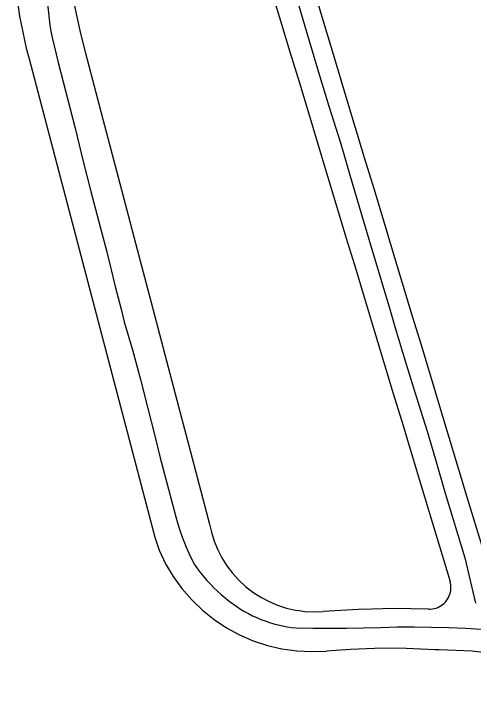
# Model space of a CAD drawing. Extents: x -2233 to 187241, y 4582 to 150524.
# Drawn here: x 109625 to 110191, y 56049 to 56889 of the extents above; entities that cross this region are included whole.
import ezdxf

# ---------------------------------------------------------------- set-up
doc = ezdxf.new("R2010")
doc.units = 0
doc.layers.add('GE_X_CL_2000', color=7, linetype='Continuous')
doc.layers.add('RW_X_Fee_RW', color=7, linetype='Continuous')

msp = doc.modelspace()

# ---------------------------------------------------------------- linework, layer by layer
at = {"layer": 'GE_X_CL_2000'}
for points in [[(109664.64, 56920.35), (109669.55, 56874.79), (109670.66, 56867.2), (109672.07, 56859.66), (109679.49, 56828.49), (109700.39, 56747.82), (109710.54, 56706.56), (109719.29, 56671.2), (109729.82, 56632.24), (109739.46, 56595.14), (109749.93, 56552.61), (109757.03, 56524.82), (109761.08, 56508.92), (109770.99, 56474.35), (109781.1, 56437.93), (109790.19, 56402.22), (109798.18, 56369.98), (109805.2, 56341.2), (109822.5, 56276.59), (109824.39, 56268.86), (109826.51, 56261.2), (109828.86, 56253.6), (109831.43, 56246.08), (109834.23, 56238.64), (109837.26, 56231.28), (109840.5, 56224.03), (109843.97, 56216.87), (109847.64, 56209.82), (109851.2, 56204.73), (109854.92, 56199.77), (109858.81, 56194.92), (109862.84, 56190.21), (109867.03, 56185.63), (109871.37, 56181.19), (109875.85, 56176.89), (109880.46, 56172.74), (109885.21, 56168.74), (109890.09, 56164.9), (109899.66, 56157.99), (109904.35, 56154.93), (109909.14, 56152.04), (109914.04, 56149.32), (109919.03, 56146.79), (109924.11, 56144.43), (109929.27, 56142.26), (109934.5, 56140.28), (109939.81, 56138.48), (109945.17, 56136.88), (109950.59, 56135.48)], [(109974.7, 56902.65), (109988.79, 56855.2), (110001.23, 56812.72), (110013.05, 56774.86), (110027.51, 56728.55), (110039.07, 56688.51), (110053.16, 56641.51), (110066.81, 56595.67), (110081.89, 56545.32), (110087.93, 56524.82), (110094.77, 56501.57), (110108.21, 56456.78), (110120.79, 56415.91), (110133.94, 56374.46), (110144.43, 56339.16), (110156.34, 56298), (110180.51, 56218.14), (110193.34, 56162.2)], [(109950.59, 56135.48), (109956.06, 56134.27), (109961.56, 56133.25), (109967.1, 56132.44), (109972.66, 56131.83), (109993.4, 56131.46), (110014.14, 56131.32), (110034.88, 56131.43), (110055.62, 56131.77), (110076.35, 56132.34), (110097.07, 56133.16), (110118.26, 56133.02), (110139.45, 56132.67), (110160.63, 56132.09), (110181.81, 56131.3), (110200.66, 56130.4)]]:
    msp.add_lwpolyline(points, dxfattribs=at)
at = {"layer": 'RW_X_Fee_RW'}
for p, q in [((109640.37, 56846.49), (109643.85, 56833.21)), ((109643.85, 56833.21), (109798.62, 56243.46))]:
    msp.add_line(p, q, dxfattribs=at)
for points in [[(109783.91, 57321.71), (109755.06, 57293.75), (109728.68, 57263.45), (109704.96, 57231.04), (109684.06, 57196.73), (109666.13, 57160.79), (109651.31, 57123.45), (109639.7, 57085), (109631.37, 57045.7), (109626.4, 57005.84), (109624.81, 56965.7), (109626.63, 56925.57), (109631.82, 56885.74), (109640.37, 56846.49)], [(109787.56, 57226.09), (109766.36, 57198.26), (109747.64, 57168.7), (109743.05, 57159.85), (109731.54, 57137.63), (109718.19, 57105.3), (109715.18, 57095.75), (109712.18, 57086.24), (109707.67, 57071.92), (109700.08, 57037.77), (109695.46, 57003.09), (109694.77, 56988.1), (109693.86, 56968.14), (109695.07, 56938.17), (109695.28, 56933.18), (109699.71, 56898.47), (109701.82, 56888.71), (109707.12, 56864.28)], [(109901.57, 57224.83), (109916.36, 57175.87), (109929.38, 57132.79), (109940.94, 57094.5), (109952.51, 57056.21), (109964.08, 57017.92), (109975.64, 56979.63), (109987.21, 56941.33), (109998.78, 56903.04), (110010.35, 56864.75), (110021.91, 56826.46), (110033.48, 56788.17), (110045.05, 56749.88)], [(109852.97, 57212.8), (109886.96, 57100.29), (109895.63, 57071.57), (109907.2, 57033.28), (109912.99, 57014.14), (109918.77, 56994.99), (109930.34, 56956.7), (109941.9, 56918.41), (109953.47, 56880.12), (109965.04, 56841.83), (109976.61, 56803.54), (109988.17, 56765.25), (109999.74, 56726.95)], [(109707.12, 56864.28), (109713.46, 56840.1), (109726.16, 56791.74), (109738.85, 56743.37), (109751.54, 56695.01), (109764.23, 56646.65)], [(110045.05, 56749.88), (110056.62, 56711.59), (110068.18, 56673.3), (110079.75, 56635.01), (110091.32, 56596.71), (110102.88, 56558.42), (110114.45, 56520.13), (110126.02, 56481.84), (110137.59, 56443.55), (110149.15, 56405.26), (110160.72, 56366.97), (110172.29, 56328.68), (110183.85, 56290.39), (110201.2, 56232.96), (110211.71, 56198.19)], [(109999.74, 56726.95), (110011.31, 56688.66), (110022.88, 56650.37), (110034.44, 56612.08), (110046.01, 56573.79), (110057.58, 56535.5), (110069.14, 56497.21), (110080.71, 56458.92), (110092.28, 56420.62), (110103.85, 56382.33), (110115.41, 56344.04), (110126.98, 56305.75), (110162.2, 56189.16)], [(109764.23, 56646.65), (109776.93, 56598.29), (109789.62, 56549.92), (109802.31, 56501.56), (109815, 56453.2), (109827.7, 56404.84), (109840.39, 56356.48), (109853.08, 56308.11), (109865.78, 56259.75), (109868.41, 56249.72)], [(109868.41, 56249.72), (109871.8, 56238.77), (109876.12, 56228.16), (109881.36, 56217.97), (109887.45, 56208.27), (109894.37, 56199.14), (109902.06, 56190.64), (109910.46, 56182.85), (109919.5, 56175.81), (109929.12, 56169.59), (109939.25, 56164.23), (109949.8, 56159.77), (109960.7, 56156.24), (109971.87, 56153.68), (109976.21, 56153.07), (109983.22, 56152.09), (109994.66, 56151.5), (110006.11, 56151.9)], [(109798.62, 56243.46), (109804.03, 56227.41), (109811.95, 56210.86), (109821.32, 56195.07), (109832.06, 56180.19), (109844.1, 56166.33), (109857.32, 56153.6), (109871.63, 56142.1), (109886.91, 56131.93), (109903.03, 56123.16), (109919.88, 56115.88), (109937.31, 56110.12), (109955.18, 56105.95), (109973.36, 56103.4), (109991.69, 56102.48), (110010.03, 56103.2)], [(110136.03, 56155.02), (110138.31, 56155.05), (110140.58, 56155.27), (110142.82, 56155.69), (110145.02, 56156.3), (110147.16, 56157.09), (110149.22, 56158.07), (110151.19, 56159.22), (110153.05, 56160.54), (110154.79, 56162.01), (110156.4, 56163.63), (110157.87, 56165.38), (110159.17, 56167.24), (110160.32, 56169.22), (110161.29, 56171.28), (110162.07, 56173.42), (110162.68, 56175.63), (110163.08, 56177.87), (110163.3, 56180.14), (110163.32, 56182.42), (110163.14, 56184.7), (110162.77, 56186.95), (110162.2, 56189.16)], [(110136.03, 56155.02), (110092.69, 56155.56), (110066.02, 56154.92), (110049.37, 56154.52), (110006.11, 56151.9)], [(110098.96, 56106.75), (110069.29, 56106.34), (110039.64, 56105.16), (110010.03, 56103.2)], [(110454.75, 56048.62), (110428.13, 56056.32), (110381.57, 56069.78), (110371.99, 56072.55), (110367.83, 56073.75), (110279.18, 56091.89), (110241.42, 56096.52), (110189.36, 56102.91), (110148.92, 56104.63), (110143.92, 56104.84), (110098.96, 56106.75)]]:
    msp.add_lwpolyline(points, dxfattribs=at)

doc.saveas('drawing.dxf')
